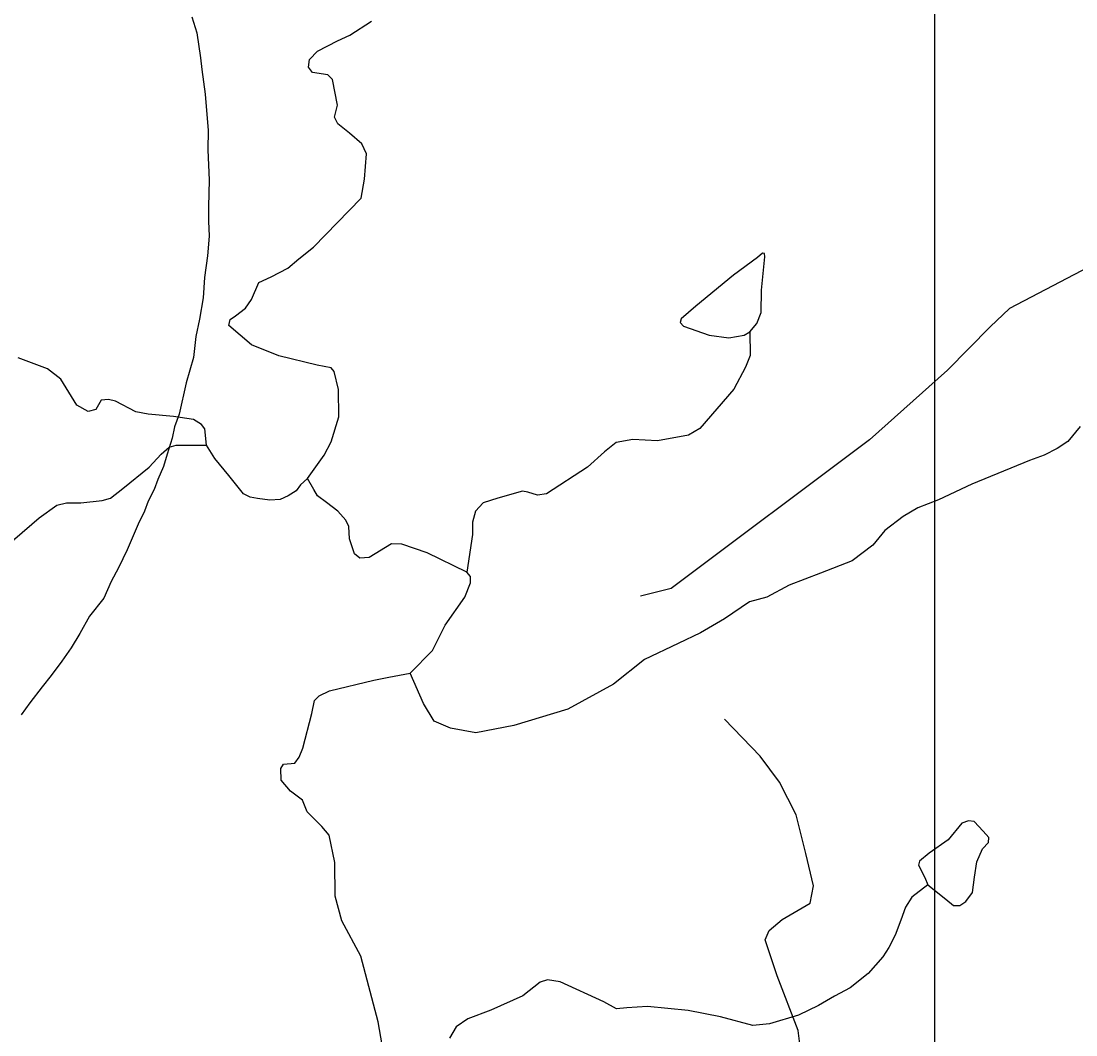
# Model space of a CAD drawing. Extents: x 2056842 to 2160602, y 826753 to 1016856.
# Drawn here: x 2083938 to 2087343, y 889134 to 892408 of the extents above; entities that cross this region are included whole.
import ezdxf

# ---------------------------------------------------------------- set-up
doc = ezdxf.new("R2010")
doc.units = 0
for name, color, linetype in [('Exist Boundary Political City Limit New', 7, 'Continuous'), ('Exist Hydrographic Creek Single Shore', 7, 'Continuous'), ('Exist Hydrographic Misc Water Feature', 7, 'Continuous'), ('Exist Road Non-System Type 51', 7, 'Continuous'), ('Map Preparation Boundary City Limit Buffer Line', 7, 'Continuous'), ('Map Preparation Inset Cut Line', 7, 'Continuous')]:
    doc.layers.add(name, color=color, linetype=linetype)

msp = doc.modelspace()

# ---------------------------------------------------------------- linework, layer by layer
at = {"layer": 'Exist Boundary Political City Limit New'}
for points in [[(2084489, 892421), (2084505.1, 892369.1), (2084517.4, 892289.2), (2084521.5, 892251.1), (2084531.6, 892171.3), (2084535.9, 892119.2), (2084542, 892055.3), (2084540.4, 891991.3), (2084544.5, 891893.4), (2084542.8, 891809.3), (2084542.9, 891761.4), (2084545.2, 891713.4), (2084539.2, 891649.3), (2084529.6, 891579.3), (2084525.9, 891513.4), (2084514, 891445.2), (2084502, 891389.3), (2084494.4, 891321.2), (2084470.5, 891239.1), (2084447.9, 891138.1)], [(2084447.9, 891138.1), (2084433, 891097.1), (2084425.4, 891061), (2084409.4, 891008.9), (2084397.5, 890969), (2084379.8, 890926.9), (2084367.6, 890895), (2084347.9, 890856.8), (2084336, 890824.8), (2084316.1, 890782.8), (2084280.4, 890700.6), (2084252.6, 890642.5), (2084228.8, 890598.4), (2084204.9, 890544.5), (2084159, 890486.2), (2084127.2, 890430.1), (2084099.4, 890384.1), (2084069.5, 890340.1), (2084035.6, 890294), (2084005.9, 890257.8), (2083965.9, 890205.6), (2083937.9, 890167.6)]]:
    msp.add_lwpolyline(points, dxfattribs=at)
at = {"layer": 'Exist Hydrographic Creek Single Shore'}
for points in [[(2084862.7, 890930.2), (2084916.3, 891005.8), (2084938.3, 891049.3), (2084963.3, 891129.2), (2084962, 891217.8), (2084948.3, 891276.5), (2084938.3, 891287.7), (2084893.4, 891296.4), (2084769.9, 891326.1), (2084681.4, 891362.3), (2084609, 891424.8), (2084612.7, 891443.5), (2084630.2, 891456), (2084662.6, 891480.9), (2084681.4, 891508.4), (2084705.1, 891563.3), (2084745, 891581.3), (2084798.6, 891609.7), (2084834.3, 891639.8), (2084882.3, 891677.8), (2085035.9, 891836.1), (2085046.9, 891897.1), (2085053.1, 891979.4), (2085038.1, 892011.6), (2084998.2, 892045.3), (2084960.8, 892075.3), (2084949.6, 892097.8), (2084959.5, 892136.4), (2084943.3, 892218.8), (2084928.3, 892233.8), (2084878.5, 892241.3), (2084866, 892258.8), (2084868.5, 892283.7), (2084894.7, 892309.9), (2084959.5, 892343.6), (2084999.5, 892362.6), (2085069.3, 892407.5)], [(2086290.1, 891403.8), (2086291.3, 891327.6), (2086276.3, 891290.2), (2086238.9, 891219.1), (2086129.1, 891091.7), (2086091.7, 891070.5), (2085991.9, 891051.8), (2085912.1, 891056.5), (2085858.4, 891046.6), (2085820.8, 891016.9), (2085766.1, 890966.7), (2085633.9, 890880.6), (2085605.2, 890876.8), (2085574, 890886.8), (2085556.6, 890889.3), (2085476.7, 890866.8), (2085429.3, 890851.9), (2085405.1, 890825.5), (2085395.3, 890789.7), (2085395.5, 890749.5), (2085376.9, 890628.4)], [(2084535.9, 891037.8), (2084531.2, 891090.7), (2084520, 891104.5), (2084495, 891120.7), (2084430.1, 891130.7), (2084348.2, 891138.3), (2084308, 891146), (2084243, 891180.6), (2084220.6, 891185.6), (2084196.9, 891183.1), (2084179.4, 891153.1), (2084154.5, 891146.9), (2084118.3, 891166.9), (2084065.9, 891251.7), (2084023.5, 891284.2), (2083928.7, 891320.4)], [(2087355.8, 891097.9), (2087316.4, 891049.5), (2087282.2, 891027.5), (2087240.1, 891005.4), (2087192.3, 890989.1), (2087006.8, 890912.6), (2086898.5, 890862.1), (2086832.4, 890835.9), (2086784.9, 890807.9), (2086725.4, 890762.2), (2086686.7, 890714.8), (2086620.6, 890664.9), (2086518.3, 890624.9), (2086417.5, 890586), (2086345.2, 890547.3), (2086289, 890532.3), (2086208, 890477.4), (2086130.4, 890431.9), (2086058.4, 890397.8), (2085950.6, 890345.6), (2085850.2, 890266.5), (2085703, 890185.3), (2085528.4, 890132.9), (2085406.1, 890109.2), (2085323.8, 890124.2), (2085271.4, 890146.6), (2085236.5, 890204.1), (2085194, 890301.4)], [(2084862.7, 890930.2), (2084839.8, 890909.5), (2084826.1, 890890.8), (2084800.4, 890874.3), (2084774.2, 890863.1), (2084740.5, 890860.6), (2084700.6, 890865.6), (2084676.9, 890870.6), (2084655.7, 890880.5), (2084608.3, 890940.5), (2084563.4, 890995.4), (2084535.9, 891037.8)], [(2085376.9, 890628.4), (2085248.4, 890690.8), (2085167.1, 890718.1), (2085133.4, 890719.3), (2085061.1, 890675.6), (2085031.1, 890673.1), (2085013.7, 890686.8), (2084997.5, 890735.5), (2084996.2, 890775.5), (2084986.2, 890795.4), (2084960, 890825.4), (2084923.9, 890852.9), (2084895.2, 890874.1), (2084882.7, 890895.3), (2084862.7, 890930.2)], [(2085194, 890301.4), (2085265.9, 890374.6), (2085306.3, 890457.4), (2085369.8, 890547.5), (2085388.2, 890593.5), (2085388.2, 890613.5), (2085376.9, 890628.4)], [(2085110.5, 889059), (2085090.5, 889176.3), (2085034.4, 889388.3), (2084973.2, 889501.9), (2084952, 889581.7), (2084950.8, 889690.3), (2084932.1, 889778.9), (2084908.4, 889806.4), (2084861, 889853.8), (2084846, 889891.3), (2084807.3, 889921.2), (2084777.4, 889956.2), (2084776.2, 889993.9), (2084784.9, 890007.6), (2084821.1, 890011.3), (2084836, 890030.1), (2084847.3, 890060), (2084875.9, 890171.1), (2084884.7, 890213.5), (2084899.7, 890228.5), (2084933.3, 890244.8), (2085076.8, 890279.7), (2085125.4, 890288.9), (2085194, 890301.4)], [(2086864.7, 889618.2), (2086813, 889578.2), (2086792.7, 889546.3), (2086777.3, 889504), (2086759.5, 889456), (2086739.2, 889416.1), (2086719.3, 889385.7), (2086671.7, 889331.7), (2086613.9, 889285.7), (2086563, 889259), (2086511.8, 889229), (2086447, 889197.8), (2086353.4, 889169.1), (2086299.8, 889164.1), (2086195.7, 889191.6), (2086091, 889212.8), (2085960, 889225.3), (2085892.6, 889221.5), (2085860.2, 889217.8), (2085819, 889240.2), (2085678.1, 889305.1), (2085636.9, 889311.4), (2085613.7, 889304.6), (2085557.9, 889260.3), (2085454.1, 889214), (2085380.1, 889185.8), (2085342.2, 889159.6), (2085320.4, 889123.5)]]:
    msp.add_lwpolyline(points, dxfattribs=at)
at = {"layer": 'Exist Hydrographic Misc Water Feature'}
for points in [[(2086290.1, 891403.8), (2086312.5, 891430.7), (2086326.2, 891466.9), (2086327.5, 891538.1), (2086338.7, 891646.7), (2086337.5, 891656.7), (2086331.2, 891657.9), (2086315, 891644.2), (2086237.7, 891586.8), (2086115.4, 891486.9), (2086068, 891445.7), (2086065.5, 891434.5), (2086075.5, 891422), (2086159.1, 891393.3), (2086222.7, 891384.6), (2086271.3, 891393.3), (2086290.1, 891403.8)], [(2083733.1, 890462.9), (2083779.2, 890534.1), (2083804.2, 890585.2), (2083838.8, 890638.4), (2083917.4, 890735.8), (2083996, 890803.2), (2084053.4, 890844.3), (2084084.6, 890851.8), (2084130.7, 890851.8), (2084199.4, 890859.3), (2084226.8, 890866.8), (2084266.7, 890898), (2084351.5, 890966.7), (2084390.2, 891009.1), (2084416.4, 891031.6), (2084438.9, 891037.8), (2084489.8, 891037.8), (2084535.9, 891037.8)], [(2086864.7, 889618.2), (2086922.7, 889572.5), (2086947.7, 889551.3), (2086967.7, 889551.3), (2086987.6, 889565), (2087008.8, 889593.7), (2087015.1, 889643.6), (2087022.5, 889692.3), (2087041.3, 889734.8), (2087060, 889754.7), (2087061.2, 889771), (2087043.7, 889792.2), (2087013.8, 889823.4), (2086996.3, 889824.6), (2086973.9, 889817.1), (2086930.2, 889763.5), (2086869.1, 889721), (2086837.9, 889694.8), (2086834.2, 889682.3), (2086855.4, 889642.4), (2086864.7, 889618.2)]]:
    msp.add_lwpolyline(points, dxfattribs=at)
at = {"layer": 'Exist Road Non-System Type 51'}
for points in [[(2089168, 892407.5), (2088866.3, 892333.8), (2088175.1, 892122.1), (2088082.8, 892107.2), (2087835.5, 892029.7), (2087539.1, 891938.8), (2087503.3, 891903), (2087506.3, 891858.3), (2087545, 891774.8), (2087521.2, 891706.2), (2087452.7, 891649.6), (2087127.9, 891479.7), (2087065.4, 891420), (2086928.3, 891279.9), (2086676.6, 891054.8), (2086036, 890574.8), (2085937.7, 890551)], [(2086451.7, 889105.1), (2086445.7, 889148.3), (2086378.7, 889324.2), (2086339.2, 889441.2), (2086352.6, 889471), (2086394.3, 889506.8), (2086485.2, 889559), (2086495.6, 889615.6), (2086470.3, 889720), (2086439.7, 889844.4), (2086386.1, 889950.3), (2086323.5, 890033.8), (2086208.8, 890153)]]:
    msp.add_lwpolyline(points, dxfattribs=at)
at = {"layer": 'Map Preparation Boundary City Limit Buffer Line'}
for points in [[(2084489, 892421), (2084505.1, 892369.1), (2084517.4, 892289.2), (2084521.5, 892251.1), (2084531.6, 892171.3), (2084535.9, 892119.2), (2084542, 892055.3), (2084540.4, 891991.3), (2084544.5, 891893.4), (2084542.8, 891809.3), (2084542.9, 891761.4), (2084545.2, 891713.4), (2084539.2, 891649.3), (2084529.6, 891579.3), (2084525.9, 891513.4), (2084514, 891445.2), (2084502, 891389.3), (2084494.4, 891321.2), (2084470.5, 891239.1), (2084447.9, 891138.1)], [(2084447.9, 891138.1), (2084433, 891097.1), (2084425.4, 891061), (2084409.4, 891008.9), (2084397.5, 890969), (2084379.8, 890926.9), (2084367.6, 890895), (2084347.9, 890856.8), (2084336, 890824.8), (2084316.1, 890782.8), (2084280.4, 890700.6), (2084252.6, 890642.5), (2084228.8, 890598.4), (2084204.9, 890544.5), (2084159, 890486.2), (2084127.2, 890430.1), (2084099.4, 890384.1), (2084069.5, 890340.1), (2084035.6, 890294), (2084005.9, 890257.8), (2083965.9, 890205.6), (2083937.9, 890167.6)]]:
    msp.add_lwpolyline(points, dxfattribs=at)
at = {"layer": 'Map Preparation Inset Cut Line'}
msp.add_lwpolyline([(2075837.6, 899339.2), (2086885.8, 899339.2), (2086885.8, 887416.1), (2075837.6, 887416.1), (2075837.6, 899339.2)], dxfattribs=at)

doc.saveas('drawing.dxf')
